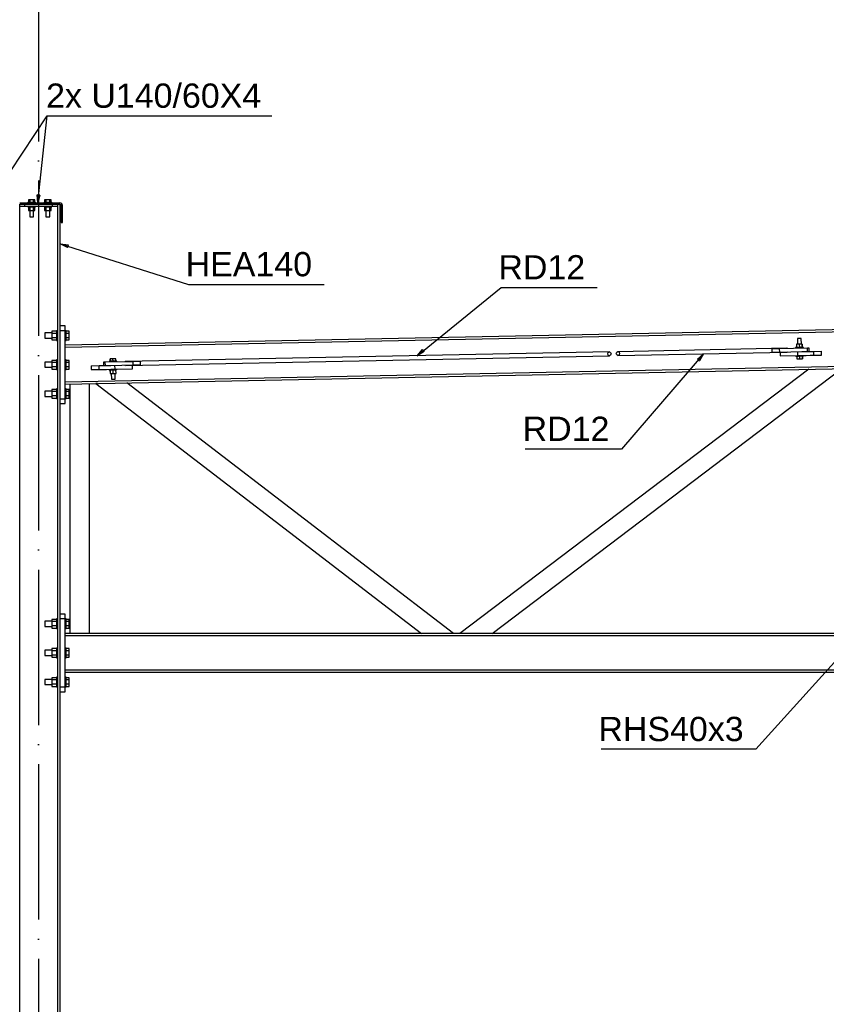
# Model space of a CAD drawing. Header units: millimetres. Extents: x 1814 to 94182, y 11562 to 49454.
# Tile 716 of 746: x 52232 to 52481, y 25286 to 25590. Entities that reach past the tile are written whole.
import ezdxf

# ---------------------------------------------------------------- set-up
doc = ezdxf.new("R2010")
doc.units = ezdxf.units.MM
doc.linetypes.add('ACAD_ISO04W100', pattern=[30, 24, -3, 0, -3])
for name, color, linetype in [('AS_Belki', 145, 'Continuous'), ('AS_Blachy', 30, 'Continuous'), ('AS_Sruby', 9, 'Continuous'), ('osie', 40, 'ACAD_ISO04W100')]:
    doc.layers.add(name, color=color, linetype=linetype)
doc.styles.add('ARIAL', font='arial.ttf')

msp = doc.modelspace()

# ---------------------------------------------------------------- linework, layer by layer
at = {"color": 7}
msp.add_line((52222.291, 25532.871), (52240.381, 25559.99), dxfattribs=at)
at = {"color": 0, "linetype": 'ByBlock', "lineweight": -2}
for p, q in [((52237.506, 25533.105), (52237.358, 25535.635)), ((52238.186, 25535.547), (52237.358, 25535.635)), ((52238.186, 25535.547), (52237.506, 25533.105)), ((52246.682, 25519.335), (52244.425, 25520.489)), ((52244.425, 25520.489), (52246.934, 25520.13)), ((52246.682, 25519.335), (52246.934, 25520.13)), ((52354.605, 25485.911), (52356.282, 25487.811)), ((52356.807, 25487.164), (52356.282, 25487.811)), ((52356.807, 25487.164), (52354.605, 25485.911)), ((52441.083, 25484.858), (52443.031, 25486.48)), ((52441.083, 25484.858), (52441.714, 25484.314)), ((52443.031, 25486.48), (52441.714, 25484.314))]:
    msp.add_line(p, q, dxfattribs=at)
at = {"color": 7}
for points in [[(52237.506, 25533.105), (52240.381, 25559.99), (52309.697, 25559.99)], [(52244.425, 25520.489), (52283.988, 25507.936), (52325.923, 25507.936)], [(52354.605, 25485.911), (52380.506, 25506.964), (52410.204, 25506.964)], [(52443.031, 25486.48), (52417.679, 25457.079), (52387.981, 25457.079)], [(52484.307, 25392.237), (52459.12, 25364.355), (52411.368, 25364.355)]]:
    msp.add_lwpolyline(points, dxfattribs=at)
at = {"layer": 'AS_Belki', "linetype": 'Continuous', "ltscale": 0.25}
for p, q in [((52231.925, 25533.105), (52244.325, 25533.105)), ((52231.925, 25532.705), (52244.325, 25532.705)), ((52231.975, 25081.105), (52231.975, 25532.105)), ((52243.575, 25532.105), (52243.575, 25044.705)), ((52244.425, 25044.705), (52244.425, 25532.664)), ((52244.725, 25532.305), (52244.725, 25527.105)), ((52245.125, 25527.105), (52245.125, 25532.305)), ((52244.725, 25527.105), (52245.125, 25527.105)), ((53207.625, 25508.378), (52245.925, 25489.138)), ((52245.925, 25488.508), (53207.625, 25507.747)), ((52245.925, 25477.135), (53207.625, 25496.375)), ((52468.702, 25488.193), (52416.559, 25487.15)), ((52413.952, 25487.098), (52264.61, 25484.11)), ((52264.634, 25482.911), (52413.976, 25485.898)), ((52416.583, 25485.951), (52468.726, 25486.994)), ((52486.541, 25482.579), (52245.925, 25477.765)), ((52475.525, 25481.729), (52367.775, 25400.105)), ((52377.712, 25400.105), (52485.731, 25481.933)), ((52247.425, 25477.165), (52247.425, 25400.105)), ((52253.425, 25400.105), (52253.425, 25477.285)), ((52255.907, 25477.335), (52255.428, 25477.325)), ((52255.428, 25477.325), (52355.927, 25400.105)), ((52365.775, 25400.105), (52265.025, 25477.517)), ((53207.625, 25400.105), (52245.925, 25400.105)), ((52245.925, 25399.475), (52486.475, 25399.475)), ((52486.475, 25388.735), (52245.925, 25388.735)), ((52245.925, 25388.105), (53207.625, 25388.105))]:
    msp.add_line(p, q, dxfattribs=at)
at = {"layer": 'AS_Belki', "linetype": 'Continuous', "ltscale": 0.25, "extrusion": (0.521429, 0.010432, 0.853231)}
msp.add_circle((24433.004, -45147.247, 27596.007), 0.6, dxfattribs=at)
at = {"layer": 'AS_Belki', "linetype": 'Continuous', "ltscale": 0.25, "extrusion": (-0.521429, -0.010432, 0.853231)}
msp.add_circle((-24433.004, 45149.472, -27597.367), 0.6, dxfattribs=at)
at = {"layer": 'AS_Belki', "linetype": 'Continuous', "ltscale": 0.25}
msp.add_arc((52244.325, 25532.305), 0.8, 0, 90, dxfattribs=at)
at = {"layer": 'AS_Belki', "linetype": 'Continuous', "ltscale": 0.25, "extrusion": (-2.59853e-16, -1.28585e-47, -1)}
msp.add_arc((-52244.325, 25532.305), 0.4, 90, 180, dxfattribs=at)
at = {"layer": 'AS_Belki', "linetype": 'Continuous', "ltscale": 0.25, "extrusion": (-0.521429, -0.010432, 0.853231)}
for start, end in [(154.22676, 180), (360, 25.77328)]:
    msp.add_arc((-24433.004, 45193.971, -27624.567), 0.6, start, end, dxfattribs=at)
at = {"layer": 'AS_Belki', "linetype": 'Continuous', "ltscale": 0.25, "extrusion": (0.521429, 0.010432, 0.853231)}
for start, end in [(360, 25.77339), (154.22673, 180)]:
    msp.add_arc((24433.004, -45019.798, 27518.105), 0.6, start, end, dxfattribs=at)
at = {"layer": 'AS_Blachy', "linetype": 'Continuous', "ltscale": 0.25}
for p, q in [((52231.975, 25532.105), (52231.975, 25532.705)), ((52231.975, 25532.105), (52232.089, 25532.105)), ((52232.089, 25532.105), (52232.415, 25532.105)), ((52232.415, 25532.105), (52232.901, 25532.105)), ((52232.901, 25532.105), (52233.475, 25532.105)), ((52233.475, 25532.105), (52233.475, 25532.705)), ((52233.475, 25532.105), (52242.075, 25532.105)), ((52242.075, 25532.105), (52242.075, 25532.705)), ((52242.075, 25532.105), (52242.649, 25532.105)), ((52242.649, 25532.105), (52243.136, 25532.105)), ((52243.136, 25532.105), (52243.461, 25532.105)), ((52243.461, 25532.105), (52243.575, 25532.105)), ((52243.575, 25532.705), (52243.575, 25532.105)), ((52245.925, 25495.138), (52244.425, 25495.138)), ((52245.925, 25493.638), (52244.425, 25493.638)), ((52245.925, 25495.023), (52245.925, 25495.138)), ((52245.925, 25494.698), (52245.925, 25495.023)), ((52245.925, 25494.212), (52245.925, 25494.698)), ((52245.925, 25493.638), (52245.925, 25494.212)), ((52245.925, 25472.635), (52245.925, 25493.638)), ((52466.475, 25488.049), (52464.087, 25488.001)), ((52464.087, 25488.001), (52464.107, 25487.001)), ((52475.079, 25488.221), (52466.475, 25488.049)), ((52466.495, 25487.049), (52466.475, 25488.049)), ((52475.55, 25488.23), (52475.079, 25488.221)), ((52475.099, 25487.221), (52475.079, 25488.221)), ((52475.57, 25487.231), (52475.55, 25488.23)), ((52464.107, 25487.001), (52466.495, 25487.049)), ((52466.495, 25487.049), (52473.299, 25487.185)), ((52466.617, 25486.952), (52466.639, 25485.852)), ((52466.639, 25485.852), (52472.042, 25485.96)), ((52472.018, 25487.16), (52472.042, 25485.96)), ((52472.042, 25485.96), (52473.323, 25485.985)), ((52473.299, 25487.185), (52474.663, 25487.213)), ((52473.323, 25485.985), (52474.687, 25486.013)), ((52474.663, 25487.213), (52475.903, 25487.237)), ((52474.687, 25486.013), (52475.927, 25486.038)), ((52475.903, 25487.237), (52476.828, 25487.256)), ((52475.927, 25486.038), (52476.852, 25486.056)), ((52476.828, 25487.256), (52476.91, 25487.257)), ((52476.852, 25486.056), (52476.934, 25486.058)), ((52476.91, 25487.257), (52479.423, 25487.308)), ((52476.91, 25487.257), (52476.934, 25486.058)), ((52476.934, 25486.058), (52479.319, 25486.105)), ((52479.319, 25486.105), (52479.447, 25486.108)), ((52479.447, 25486.108), (52479.423, 25487.308)), ((52253.932, 25482.797), (52256.445, 25482.847)), ((52253.932, 25482.797), (52253.956, 25481.597)), ((52253.956, 25481.597), (52256.469, 25481.647)), ((52256.445, 25482.847), (52256.527, 25482.848)), ((52256.469, 25481.647), (52256.445, 25482.847)), ((52256.469, 25481.647), (52256.551, 25481.649)), ((52256.527, 25482.848), (52257.453, 25482.867)), ((52256.551, 25481.649), (52257.477, 25481.667)), ((52257.453, 25482.867), (52258.692, 25482.892)), ((52257.477, 25481.667), (52258.716, 25481.692)), ((52258.237, 25483.883), (52257.766, 25483.873)), ((52257.766, 25483.873), (52257.786, 25482.874)), ((52266.84, 25484.055), (52258.237, 25483.883)), ((52258.237, 25483.883), (52258.257, 25482.883)), ((52258.692, 25482.892), (52260.057, 25482.919)), ((52258.716, 25481.692), (52260.081, 25481.719)), ((52260.057, 25482.919), (52266.86, 25483.055)), ((52260.081, 25481.719), (52261.362, 25481.745)), ((52261.362, 25481.745), (52261.338, 25482.945)), ((52261.362, 25481.745), (52266.764, 25481.853)), ((52266.764, 25481.853), (52266.742, 25482.953)), ((52269.229, 25484.103), (52266.84, 25484.055)), ((52266.84, 25484.055), (52266.86, 25483.055)), ((52266.86, 25483.055), (52269.249, 25483.103)), ((52269.249, 25483.103), (52269.229, 25484.103)), ((52244.425, 25472.635), (52245.925, 25472.635)), ((52245.925, 25472.061), (52245.925, 25472.635)), ((52244.425, 25471.135), (52245.925, 25471.135)), ((52245.925, 25471.575), (52245.925, 25472.061)), ((52245.925, 25471.249), (52245.925, 25471.575)), ((52245.925, 25471.135), (52245.925, 25471.249)), ((52245.925, 25406.105), (52244.425, 25406.105)), ((52245.925, 25405.991), (52245.925, 25406.105)), ((52245.925, 25405.666), (52245.925, 25405.991)), ((52245.925, 25405.179), (52245.925, 25405.666)), ((52245.925, 25404.605), (52244.425, 25404.605)), ((52245.925, 25404.605), (52245.925, 25405.179)), ((52245.925, 25383.605), (52245.925, 25404.605)), ((52244.425, 25383.605), (52245.925, 25383.605)), ((52244.425, 25382.105), (52245.925, 25382.105)), ((52245.925, 25383.031), (52245.925, 25383.605)), ((52245.925, 25382.545), (52245.925, 25383.031)), ((52245.925, 25382.219), (52245.925, 25382.545)), ((52245.925, 25382.105), (52245.925, 25382.219))]:
    msp.add_line(p, q, dxfattribs=at)
at = {"layer": 'AS_Sruby', "linetype": 'Continuous', "ltscale": 0.25}
for p, q in [((52234.425, 25533.355), (52234.448, 25533.355)), ((52234.425, 25533.355), (52234.425, 25533.105)), ((52234.448, 25533.355), (52234.517, 25533.355)), ((52234.517, 25533.355), (52234.627, 25533.355)), ((52235.124, 25534.105), (52234.624, 25534.105)), ((52234.624, 25534.105), (52234.624, 25533.355)), ((52234.627, 25533.355), (52234.777, 25533.355)), ((52234.777, 25533.355), (52234.959, 25533.355)), ((52234.959, 25533.355), (52235.166, 25533.355)), ((52236.126, 25534.105), (52235.124, 25534.105)), ((52235.124, 25533.355), (52235.124, 25534.105)), ((52235.166, 25533.355), (52235.391, 25533.355)), ((52235.391, 25533.355), (52235.625, 25533.355)), ((52235.625, 25533.355), (52235.859, 25533.355)), ((52235.859, 25533.355), (52236.084, 25533.355)), ((52236.084, 25533.355), (52236.292, 25533.355)), ((52236.627, 25534.105), (52236.126, 25534.105)), ((52236.126, 25534.105), (52236.126, 25533.355)), ((52236.292, 25533.355), (52236.474, 25533.355)), ((52236.474, 25533.355), (52236.623, 25533.355)), ((52236.623, 25533.355), (52236.734, 25533.355)), ((52236.627, 25533.355), (52236.627, 25534.105)), ((52236.734, 25533.355), (52236.802, 25533.355)), ((52236.802, 25533.355), (52236.825, 25533.355)), ((52236.825, 25533.105), (52236.825, 25533.355)), ((52239.425, 25533.355), (52239.448, 25533.355)), ((52239.425, 25533.355), (52239.425, 25533.105)), ((52239.448, 25533.355), (52239.517, 25533.355)), ((52239.517, 25533.355), (52239.627, 25533.355)), ((52240.124, 25534.105), (52239.624, 25534.105)), ((52239.624, 25534.105), (52239.624, 25533.355)), ((52239.627, 25533.355), (52239.777, 25533.355)), ((52239.777, 25533.355), (52239.959, 25533.355)), ((52239.959, 25533.355), (52240.166, 25533.355)), ((52241.126, 25534.105), (52240.124, 25534.105)), ((52240.124, 25533.355), (52240.124, 25534.105)), ((52240.166, 25533.355), (52240.391, 25533.355)), ((52240.391, 25533.355), (52240.625, 25533.355)), ((52240.625, 25533.355), (52240.859, 25533.355)), ((52240.859, 25533.355), (52241.084, 25533.355)), ((52241.084, 25533.355), (52241.292, 25533.355)), ((52241.627, 25534.105), (52241.126, 25534.105)), ((52241.126, 25534.105), (52241.126, 25533.355)), ((52241.292, 25533.355), (52241.474, 25533.355)), ((52241.474, 25533.355), (52241.623, 25533.355)), ((52241.623, 25533.355), (52241.734, 25533.355)), ((52241.627, 25533.355), (52241.627, 25534.105)), ((52241.734, 25533.355), (52241.802, 25533.355)), ((52241.802, 25533.355), (52241.825, 25533.355)), ((52241.825, 25533.105), (52241.825, 25533.355)), ((52234.425, 25532.105), (52234.425, 25531.855)), ((52234.425, 25531.855), (52234.448, 25531.855)), ((52234.448, 25531.855), (52234.517, 25531.855)), ((52234.517, 25531.855), (52234.627, 25531.855)), ((52234.624, 25531.855), (52234.624, 25530.775)), ((52234.624, 25530.775), (52235.124, 25530.775)), ((52234.627, 25531.855), (52234.777, 25531.855)), ((52234.777, 25531.855), (52234.959, 25531.855)), ((52234.959, 25531.855), (52235.166, 25531.855)), ((52235.025, 25530.775), (52235.025, 25528.855)), ((52235.124, 25530.775), (52235.124, 25531.855)), ((52235.124, 25530.775), (52236.126, 25530.775)), ((52235.166, 25531.855), (52235.391, 25531.855)), ((52235.391, 25531.855), (52235.625, 25531.855)), ((52235.625, 25531.855), (52235.859, 25531.855)), ((52235.859, 25531.855), (52236.084, 25531.855)), ((52236.084, 25531.855), (52236.292, 25531.855)), ((52236.126, 25531.855), (52236.126, 25530.775)), ((52236.126, 25530.775), (52236.627, 25530.775)), ((52236.225, 25528.855), (52236.225, 25530.775)), ((52236.292, 25531.855), (52236.474, 25531.855)), ((52236.474, 25531.855), (52236.623, 25531.855)), ((52236.623, 25531.855), (52236.734, 25531.855)), ((52236.627, 25530.775), (52236.627, 25531.855)), ((52236.734, 25531.855), (52236.802, 25531.855)), ((52236.802, 25531.855), (52236.825, 25531.855)), ((52236.825, 25531.855), (52236.825, 25532.105)), ((52239.425, 25532.105), (52239.425, 25531.855)), ((52239.425, 25531.855), (52239.448, 25531.855)), ((52239.448, 25531.855), (52239.517, 25531.855)), ((52239.517, 25531.855), (52239.627, 25531.855)), ((52239.624, 25531.855), (52239.624, 25530.775)), ((52239.624, 25530.775), (52240.124, 25530.775)), ((52239.627, 25531.855), (52239.777, 25531.855)), ((52239.777, 25531.855), (52239.959, 25531.855)), ((52239.959, 25531.855), (52240.166, 25531.855)), ((52240.025, 25530.775), (52240.025, 25528.855)), ((52240.124, 25530.775), (52240.124, 25531.855)), ((52240.124, 25530.775), (52241.126, 25530.775)), ((52240.166, 25531.855), (52240.391, 25531.855)), ((52240.391, 25531.855), (52240.625, 25531.855)), ((52240.625, 25531.855), (52240.859, 25531.855)), ((52240.859, 25531.855), (52241.084, 25531.855)), ((52241.084, 25531.855), (52241.292, 25531.855)), ((52241.126, 25531.855), (52241.126, 25530.775)), ((52241.126, 25530.775), (52241.627, 25530.775)), ((52241.225, 25528.855), (52241.225, 25530.775)), ((52241.292, 25531.855), (52241.474, 25531.855)), ((52241.474, 25531.855), (52241.623, 25531.855)), ((52241.623, 25531.855), (52241.734, 25531.855)), ((52241.627, 25530.775), (52241.627, 25531.855)), ((52241.734, 25531.855), (52241.802, 25531.855)), ((52241.802, 25531.855), (52241.825, 25531.855)), ((52241.825, 25531.855), (52241.825, 25532.105)), ((52235.025, 25528.855), (52235.071, 25528.855)), ((52235.071, 25528.855), (52235.201, 25528.855)), ((52235.201, 25528.855), (52235.396, 25528.855)), ((52235.396, 25528.855), (52235.625, 25528.855)), ((52235.625, 25528.855), (52235.855, 25528.855)), ((52235.855, 25528.855), (52236.049, 25528.855)), ((52236.049, 25528.855), (52236.18, 25528.855)), ((52236.18, 25528.855), (52236.225, 25528.855)), ((52240.025, 25528.855), (52240.071, 25528.855)), ((52240.071, 25528.855), (52240.201, 25528.855)), ((52240.201, 25528.855), (52240.396, 25528.855)), ((52240.396, 25528.855), (52240.625, 25528.855)), ((52240.625, 25528.855), (52240.855, 25528.855)), ((52240.855, 25528.855), (52241.049, 25528.855)), ((52241.049, 25528.855), (52241.18, 25528.855)), ((52241.18, 25528.855), (52241.225, 25528.855)), ((52243.575, 25493.638), (52243.275, 25493.638)), ((52243.275, 25493.638), (52243.275, 25493.609)), ((52243.275, 25493.609), (52243.275, 25493.523)), ((52246.225, 25493.638), (52245.925, 25493.638)), ((52246.225, 25493.609), (52246.225, 25493.638)), ((52246.225, 25493.523), (52246.225, 25493.609)), ((52241.795, 25492.938), (52239.725, 25492.938)), ((52239.725, 25492.938), (52239.725, 25492.877)), ((52239.725, 25492.877), (52239.725, 25492.703)), ((52239.725, 25492.703), (52239.725, 25492.444)), ((52239.725, 25492.444), (52239.725, 25492.138)), ((52239.725, 25492.138), (52239.725, 25491.831)), ((52239.725, 25491.831), (52239.725, 25491.572)), ((52239.725, 25491.572), (52239.725, 25491.399)), ((52239.725, 25491.399), (52239.725, 25491.338)), ((52239.725, 25491.338), (52241.795, 25491.338)), ((52243.275, 25493.475), (52241.795, 25493.475)), ((52241.795, 25493.475), (52241.795, 25492.806)), ((52243.275, 25492.806), (52241.795, 25492.806)), ((52241.795, 25492.806), (52241.795, 25491.469)), ((52243.275, 25491.469), (52241.795, 25491.469)), ((52241.795, 25491.469), (52241.795, 25490.8)), ((52241.795, 25490.8), (52243.275, 25490.8)), ((52243.275, 25493.523), (52243.275, 25493.385)), ((52243.275, 25493.385), (52243.275, 25493.198)), ((52243.275, 25493.198), (52243.275, 25492.971)), ((52243.275, 25492.971), (52243.275, 25492.712)), ((52243.275, 25492.712), (52243.275, 25492.43)), ((52243.275, 25492.43), (52243.275, 25492.138)), ((52243.275, 25492.138), (52243.275, 25491.845)), ((52243.275, 25491.845), (52243.275, 25491.564)), ((52243.275, 25491.564), (52243.275, 25491.304)), ((52243.275, 25491.304), (52243.275, 25491.077)), ((52243.275, 25491.077), (52243.275, 25490.89)), ((52243.275, 25490.89), (52243.275, 25490.752)), ((52243.275, 25490.752), (52243.275, 25490.666)), ((52243.275, 25490.666), (52243.275, 25490.638)), ((52243.275, 25490.638), (52243.575, 25490.638)), ((52245.925, 25490.638), (52246.225, 25490.638)), ((52246.225, 25493.385), (52246.225, 25493.523)), ((52247.225, 25493.475), (52246.225, 25493.475)), ((52246.225, 25493.198), (52246.225, 25493.385)), ((52246.225, 25492.971), (52246.225, 25493.198)), ((52246.225, 25492.712), (52246.225, 25492.971)), ((52247.225, 25492.806), (52246.225, 25492.806)), ((52246.225, 25492.43), (52246.225, 25492.712)), ((52246.225, 25492.138), (52246.225, 25492.43)), ((52246.225, 25491.845), (52246.225, 25492.138)), ((52246.225, 25491.564), (52246.225, 25491.845)), ((52246.225, 25491.304), (52246.225, 25491.564)), ((52247.225, 25491.469), (52246.225, 25491.469)), ((52246.225, 25491.077), (52246.225, 25491.304)), ((52246.225, 25490.89), (52246.225, 25491.077)), ((52246.225, 25490.752), (52246.225, 25490.89)), ((52246.225, 25490.8), (52247.225, 25490.8)), ((52246.225, 25490.666), (52246.225, 25490.752)), ((52246.225, 25490.638), (52246.225, 25490.666)), ((52247.225, 25492.806), (52247.225, 25493.475)), ((52247.225, 25491.469), (52247.225, 25492.806)), ((52247.225, 25490.8), (52247.225, 25491.469)), ((52471.961, 25491.209), (52471.995, 25489.49)), ((52471.971, 25491.209), (52471.961, 25491.209)), ((52472.069, 25491.211), (52471.971, 25491.209)), ((52472.241, 25491.215), (52472.069, 25491.211)), ((52472.461, 25491.219), (52472.241, 25491.215)), ((52472.694, 25491.224), (52472.461, 25491.219)), ((52472.907, 25491.228), (52472.694, 25491.224)), ((52473.066, 25491.231), (52472.907, 25491.228)), ((52473.146, 25491.233), (52473.066, 25491.231)), ((52473.181, 25489.513), (52473.146, 25491.233)), ((52471.411, 25488.398), (52471.416, 25488.148)), ((52471.443, 25488.398), (52471.411, 25488.398)), ((52471.521, 25488.4), (52471.443, 25488.398)), ((52471.64, 25488.402), (52471.521, 25488.4)), ((52471.796, 25488.405), (52471.64, 25488.402)), ((52472.563, 25489.501), (52471.709, 25489.484)), ((52471.709, 25489.484), (52471.73, 25488.404)), ((52471.984, 25488.409), (52471.796, 25488.405)), ((52472.196, 25488.413), (52471.984, 25488.409)), ((52472.423, 25488.418), (52472.196, 25488.413)), ((52472.658, 25488.423), (52472.423, 25488.418)), ((52473.442, 25489.519), (52472.563, 25489.501)), ((52472.563, 25489.501), (52472.585, 25488.421)), ((52472.891, 25488.427), (52472.658, 25488.423)), ((52473.113, 25488.432), (52472.891, 25488.427)), ((52473.316, 25488.436), (52473.113, 25488.432)), ((52473.492, 25488.439), (52473.316, 25488.436)), ((52473.442, 25489.519), (52473.464, 25488.439)), ((52473.468, 25489.519), (52473.442, 25489.519)), ((52473.489, 25488.439), (52473.468, 25489.519)), ((52473.633, 25488.442), (52473.492, 25488.439)), ((52473.736, 25488.444), (52473.633, 25488.442)), ((52473.795, 25488.445), (52473.736, 25488.444)), ((52473.808, 25488.446), (52473.795, 25488.445)), ((52473.813, 25488.196), (52473.808, 25488.446)), ((52243.275, 25484.475), (52241.795, 25484.475)), ((52241.795, 25484.475), (52241.795, 25483.806)), ((52243.575, 25484.638), (52243.275, 25484.638)), ((52243.275, 25484.638), (52243.275, 25484.609)), ((52243.275, 25484.609), (52243.275, 25484.523)), ((52243.275, 25484.523), (52243.275, 25484.385)), ((52246.225, 25484.638), (52245.925, 25484.638)), ((52246.225, 25484.609), (52246.225, 25484.638)), ((52246.225, 25484.523), (52246.225, 25484.609)), ((52246.225, 25484.385), (52246.225, 25484.523)), ((52247.225, 25484.475), (52246.225, 25484.475)), ((52247.225, 25483.806), (52247.225, 25484.475)), ((52259.827, 25484.915), (52259.802, 25484.914)), ((52259.802, 25484.914), (52259.817, 25484.164)), ((52260.706, 25484.932), (52259.827, 25484.915)), ((52259.842, 25484.165), (52259.827, 25484.915)), ((52261.56, 25484.95), (52260.706, 25484.932)), ((52260.721, 25484.183), (52260.706, 25484.932)), ((52261.575, 25484.2), (52261.56, 25484.95)), ((52471.46, 25485.948), (52471.465, 25485.698)), ((52471.497, 25485.699), (52471.465, 25485.698)), ((52471.575, 25485.7), (52471.497, 25485.699)), ((52471.694, 25485.703), (52471.575, 25485.7)), ((52471.85, 25485.706), (52471.694, 25485.703)), ((52471.784, 25485.705), (52471.799, 25484.955)), ((52471.799, 25484.955), (52472.654, 25484.972)), ((52472.038, 25485.71), (52471.85, 25485.706)), ((52472.25, 25485.714), (52472.038, 25485.71)), ((52472.477, 25485.718), (52472.25, 25485.714)), ((52472.712, 25485.723), (52472.477, 25485.718)), ((52472.639, 25485.722), (52472.654, 25484.972)), ((52472.654, 25484.972), (52473.533, 25484.989)), ((52472.945, 25485.728), (52472.712, 25485.723)), ((52473.167, 25485.732), (52472.945, 25485.728)), ((52473.37, 25485.736), (52473.167, 25485.732)), ((52473.546, 25485.74), (52473.37, 25485.736)), ((52473.518, 25485.739), (52473.533, 25484.989)), ((52473.533, 25484.989), (52473.558, 25484.99)), ((52473.558, 25484.99), (52473.543, 25485.74)), ((52473.687, 25485.743), (52473.546, 25485.74)), ((52473.79, 25485.745), (52473.687, 25485.743)), ((52473.849, 25485.746), (52473.79, 25485.745)), ((52473.862, 25485.746), (52473.849, 25485.746)), ((52473.862, 25485.746), (52473.857, 25485.996)), ((52241.795, 25483.938), (52239.725, 25483.938)), ((52239.725, 25483.938), (52239.725, 25483.877)), ((52239.725, 25483.877), (52239.725, 25483.703)), ((52239.725, 25483.703), (52239.725, 25483.444)), ((52239.725, 25483.444), (52239.725, 25483.138)), ((52239.725, 25483.138), (52239.725, 25482.831)), ((52239.725, 25482.831), (52239.725, 25482.572)), ((52239.725, 25482.572), (52239.725, 25482.399)), ((52239.725, 25482.399), (52239.725, 25482.338)), ((52239.725, 25482.338), (52241.795, 25482.338)), ((52243.275, 25483.806), (52241.795, 25483.806)), ((52241.795, 25483.806), (52241.795, 25482.469)), ((52243.275, 25482.469), (52241.795, 25482.469)), ((52241.795, 25482.469), (52241.795, 25481.8)), ((52241.795, 25481.8), (52243.275, 25481.8)), ((52243.275, 25484.385), (52243.275, 25484.198)), ((52243.275, 25484.198), (52243.275, 25483.971)), ((52243.275, 25483.971), (52243.275, 25483.712)), ((52243.275, 25483.712), (52243.275, 25483.43)), ((52243.275, 25483.43), (52243.275, 25483.138)), ((52243.275, 25483.138), (52243.275, 25482.845)), ((52243.275, 25482.845), (52243.275, 25482.564)), ((52243.275, 25482.564), (52243.275, 25482.304)), ((52243.275, 25482.304), (52243.275, 25482.077)), ((52243.275, 25482.077), (52243.275, 25481.89)), ((52243.275, 25481.89), (52243.275, 25481.752)), ((52243.275, 25481.752), (52243.275, 25481.666)), ((52243.275, 25481.666), (52243.275, 25481.638)), ((52243.275, 25481.638), (52243.575, 25481.638)), ((52245.925, 25481.638), (52246.225, 25481.638)), ((52246.225, 25484.198), (52246.225, 25484.385)), ((52246.225, 25483.971), (52246.225, 25484.198)), ((52246.225, 25483.712), (52246.225, 25483.971)), ((52247.225, 25483.806), (52246.225, 25483.806)), ((52246.225, 25483.43), (52246.225, 25483.712)), ((52246.225, 25483.138), (52246.225, 25483.43)), ((52246.225, 25482.845), (52246.225, 25483.138)), ((52246.225, 25482.564), (52246.225, 25482.845)), ((52246.225, 25482.304), (52246.225, 25482.564)), ((52247.225, 25482.469), (52246.225, 25482.469)), ((52246.225, 25482.077), (52246.225, 25482.304)), ((52246.225, 25481.89), (52246.225, 25482.077)), ((52246.225, 25481.752), (52246.225, 25481.89)), ((52246.225, 25481.8), (52247.225, 25481.8)), ((52246.225, 25481.666), (52246.225, 25481.752)), ((52246.225, 25481.638), (52246.225, 25481.666)), ((52247.225, 25482.469), (52247.225, 25483.806)), ((52247.225, 25481.8), (52247.225, 25482.469)), ((52259.497, 25484.158), (52259.502, 25483.908)), ((52259.511, 25484.158), (52259.497, 25484.158)), ((52259.57, 25484.16), (52259.511, 25484.158)), ((52259.546, 25481.709), (52259.551, 25481.459)), ((52259.565, 25481.459), (52259.551, 25481.459)), ((52259.624, 25481.46), (52259.565, 25481.459)), ((52259.672, 25484.162), (52259.57, 25484.16)), ((52259.726, 25481.462), (52259.624, 25481.46)), ((52259.814, 25484.164), (52259.672, 25484.162)), ((52259.868, 25481.465), (52259.726, 25481.462)), ((52259.99, 25484.168), (52259.814, 25484.164)), ((52260.044, 25481.468), (52259.868, 25481.465)), ((52259.871, 25481.465), (52259.892, 25480.385)), ((52259.917, 25480.386), (52259.896, 25481.466)), ((52260.192, 25484.172), (52259.99, 25484.168)), ((52260.246, 25481.473), (52260.044, 25481.468)), ((52260.415, 25484.176), (52260.192, 25484.172)), ((52260.469, 25481.477), (52260.246, 25481.473)), ((52260.647, 25484.181), (52260.415, 25484.176)), ((52260.701, 25481.482), (52260.469, 25481.477)), ((52260.882, 25484.186), (52260.647, 25484.181)), ((52260.936, 25481.486), (52260.701, 25481.482)), ((52260.797, 25480.403), (52260.775, 25481.483)), ((52261.11, 25484.19), (52260.882, 25484.186)), ((52261.164, 25481.491), (52260.936, 25481.486)), ((52261.322, 25484.195), (52261.11, 25484.19)), ((52261.376, 25481.495), (52261.164, 25481.491)), ((52261.509, 25484.198), (52261.322, 25484.195)), ((52261.563, 25481.499), (52261.376, 25481.495)), ((52261.666, 25484.201), (52261.509, 25484.198)), ((52261.72, 25481.502), (52261.563, 25481.499)), ((52261.651, 25480.42), (52261.629, 25481.5)), ((52261.785, 25484.204), (52261.666, 25484.201)), ((52261.839, 25481.504), (52261.72, 25481.502)), ((52261.862, 25484.205), (52261.785, 25484.204)), ((52261.916, 25481.506), (52261.839, 25481.504)), ((52261.895, 25484.206), (52261.862, 25484.205)), ((52261.9, 25483.956), (52261.895, 25484.206)), ((52261.949, 25481.507), (52261.916, 25481.506)), ((52261.949, 25481.507), (52261.944, 25481.757)), ((52259.892, 25480.385), (52259.917, 25480.386)), ((52259.917, 25480.386), (52260.797, 25480.403)), ((52260.179, 25480.391), (52260.213, 25478.671)), ((52260.213, 25478.671), (52260.294, 25478.673)), ((52260.294, 25478.673), (52260.453, 25478.676)), ((52260.453, 25478.676), (52260.665, 25478.68)), ((52260.665, 25478.68), (52260.899, 25478.685)), ((52260.797, 25480.403), (52261.651, 25480.42)), ((52260.899, 25478.685), (52261.119, 25478.689)), ((52261.119, 25478.689), (52261.291, 25478.693)), ((52261.291, 25478.693), (52261.389, 25478.695)), ((52261.399, 25478.695), (52261.364, 25480.415)), ((52261.389, 25478.695), (52261.399, 25478.695)), ((52243.275, 25475.475), (52241.795, 25475.475)), ((52241.795, 25475.475), (52241.795, 25474.806)), ((52243.575, 25475.638), (52243.275, 25475.638)), ((52243.275, 25475.638), (52243.275, 25475.609)), ((52243.275, 25475.609), (52243.275, 25475.523)), ((52243.275, 25475.523), (52243.275, 25475.385)), ((52243.275, 25475.385), (52243.275, 25475.198)), ((52246.225, 25475.638), (52245.925, 25475.638)), ((52246.225, 25475.609), (52246.225, 25475.638)), ((52246.225, 25475.523), (52246.225, 25475.609)), ((52246.225, 25475.385), (52246.225, 25475.523)), ((52247.225, 25475.475), (52246.225, 25475.475)), ((52246.225, 25475.198), (52246.225, 25475.385)), ((52247.225, 25474.806), (52247.225, 25475.475)), ((52241.795, 25474.938), (52239.725, 25474.938)), ((52239.725, 25474.938), (52239.725, 25474.877)), ((52239.725, 25474.877), (52239.725, 25474.703)), ((52239.725, 25474.703), (52239.725, 25474.444)), ((52239.725, 25474.444), (52239.725, 25474.138)), ((52239.725, 25474.138), (52239.725, 25473.831)), ((52239.725, 25473.831), (52239.725, 25473.572)), ((52239.725, 25473.572), (52239.725, 25473.399)), ((52239.725, 25473.399), (52239.725, 25473.338)), ((52239.725, 25473.338), (52241.795, 25473.338)), ((52243.275, 25474.806), (52241.795, 25474.806)), ((52241.795, 25474.806), (52241.795, 25473.469)), ((52243.275, 25473.469), (52241.795, 25473.469)), ((52241.795, 25473.469), (52241.795, 25472.8)), ((52241.795, 25472.8), (52243.275, 25472.8)), ((52243.275, 25475.198), (52243.275, 25474.971)), ((52243.275, 25474.971), (52243.275, 25474.712)), ((52243.275, 25474.712), (52243.275, 25474.43)), ((52243.275, 25474.43), (52243.275, 25474.138)), ((52243.275, 25474.138), (52243.275, 25473.845)), ((52243.275, 25473.845), (52243.275, 25473.564)), ((52243.275, 25473.564), (52243.275, 25473.304)), ((52243.275, 25473.304), (52243.275, 25473.077)), ((52243.275, 25473.077), (52243.275, 25472.89)), ((52243.275, 25472.89), (52243.275, 25472.752)), ((52243.275, 25472.752), (52243.275, 25472.666)), ((52243.275, 25472.666), (52243.275, 25472.638)), ((52243.275, 25472.638), (52243.575, 25472.638)), ((52245.925, 25472.638), (52246.225, 25472.638)), ((52246.225, 25474.971), (52246.225, 25475.198)), ((52246.225, 25474.712), (52246.225, 25474.971)), ((52247.225, 25474.806), (52246.225, 25474.806)), ((52246.225, 25474.43), (52246.225, 25474.712)), ((52246.225, 25474.138), (52246.225, 25474.43)), ((52246.225, 25473.845), (52246.225, 25474.138)), ((52246.225, 25473.564), (52246.225, 25473.845)), ((52246.225, 25473.304), (52246.225, 25473.564)), ((52247.225, 25473.469), (52246.225, 25473.469)), ((52246.225, 25473.077), (52246.225, 25473.304)), ((52246.225, 25472.89), (52246.225, 25473.077)), ((52246.225, 25472.752), (52246.225, 25472.89)), ((52246.225, 25472.8), (52247.225, 25472.8)), ((52246.225, 25472.666), (52246.225, 25472.752)), ((52246.225, 25472.638), (52246.225, 25472.666)), ((52247.225, 25473.469), (52247.225, 25474.806)), ((52247.225, 25472.8), (52247.225, 25473.469)), ((52241.795, 25403.905), (52239.725, 25403.905)), ((52239.725, 25403.905), (52239.725, 25403.844)), ((52239.725, 25403.844), (52239.725, 25403.671)), ((52239.725, 25403.671), (52239.725, 25403.411)), ((52239.725, 25403.411), (52239.725, 25403.105)), ((52239.725, 25403.105), (52239.725, 25402.799)), ((52239.725, 25402.799), (52239.725, 25402.54)), ((52239.725, 25402.54), (52239.725, 25402.366)), ((52239.725, 25402.366), (52239.725, 25402.305)), ((52243.275, 25404.443), (52241.795, 25404.443)), ((52241.795, 25404.443), (52241.795, 25403.774)), ((52243.275, 25403.774), (52241.795, 25403.774)), ((52241.795, 25403.774), (52241.795, 25402.436)), ((52243.275, 25402.436), (52241.795, 25402.436)), ((52241.795, 25402.436), (52241.795, 25401.768)), ((52243.575, 25404.605), (52243.275, 25404.605)), ((52243.275, 25404.605), (52243.275, 25404.576)), ((52243.275, 25404.576), (52243.275, 25404.491)), ((52243.275, 25404.491), (52243.275, 25404.352)), ((52243.275, 25404.352), (52243.275, 25404.166)), ((52243.275, 25404.166), (52243.275, 25403.939)), ((52243.275, 25403.939), (52243.275, 25403.679)), ((52243.275, 25403.679), (52243.275, 25403.398)), ((52243.275, 25403.398), (52243.275, 25403.105)), ((52243.275, 25403.105), (52243.275, 25402.813)), ((52243.275, 25402.813), (52243.275, 25402.531)), ((52243.275, 25402.531), (52243.275, 25402.272)), ((52246.225, 25404.605), (52245.925, 25404.605)), ((52246.225, 25404.576), (52246.225, 25404.605)), ((52246.225, 25404.491), (52246.225, 25404.576)), ((52246.225, 25404.352), (52246.225, 25404.491)), ((52247.225, 25404.443), (52246.225, 25404.443)), ((52246.225, 25404.166), (52246.225, 25404.352)), ((52246.225, 25403.939), (52246.225, 25404.166)), ((52246.225, 25403.679), (52246.225, 25403.939)), ((52247.225, 25403.774), (52246.225, 25403.774)), ((52246.225, 25403.398), (52246.225, 25403.679)), ((52246.225, 25403.105), (52246.225, 25403.398)), ((52246.225, 25402.813), (52246.225, 25403.105)), ((52246.225, 25402.531), (52246.225, 25402.813)), ((52246.225, 25402.272), (52246.225, 25402.531)), ((52247.225, 25402.436), (52246.225, 25402.436)), ((52247.225, 25403.774), (52247.225, 25404.443)), ((52247.225, 25402.436), (52247.225, 25403.774)), ((52247.225, 25401.768), (52247.225, 25402.436)), ((52239.725, 25402.305), (52241.795, 25402.305)), ((52241.795, 25401.768), (52243.275, 25401.768)), ((52243.275, 25402.272), (52243.275, 25402.045)), ((52243.275, 25402.045), (52243.275, 25401.858)), ((52243.275, 25401.858), (52243.275, 25401.719)), ((52243.275, 25401.719), (52243.275, 25401.634)), ((52243.275, 25401.634), (52243.275, 25401.605)), ((52243.275, 25401.605), (52243.575, 25401.605)), ((52245.925, 25401.605), (52246.225, 25401.605)), ((52246.225, 25402.045), (52246.225, 25402.272)), ((52246.225, 25401.858), (52246.225, 25402.045)), ((52246.225, 25401.719), (52246.225, 25401.858)), ((52246.225, 25401.768), (52247.225, 25401.768)), ((52246.225, 25401.634), (52246.225, 25401.719)), ((52246.225, 25401.605), (52246.225, 25401.634)), ((52241.795, 25394.905), (52239.725, 25394.905)), ((52239.725, 25394.905), (52239.725, 25394.844)), ((52239.725, 25394.844), (52239.725, 25394.671)), ((52239.725, 25394.671), (52239.725, 25394.411)), ((52239.725, 25394.411), (52239.725, 25394.105)), ((52239.725, 25394.105), (52239.725, 25393.799)), ((52239.725, 25393.799), (52239.725, 25393.54)), ((52239.725, 25393.54), (52239.725, 25393.366)), ((52239.725, 25393.366), (52239.725, 25393.305)), ((52239.725, 25393.305), (52241.795, 25393.305)), ((52243.275, 25395.443), (52241.795, 25395.443)), ((52241.795, 25395.443), (52241.795, 25394.774)), ((52243.275, 25394.774), (52241.795, 25394.774)), ((52241.795, 25394.774), (52241.795, 25393.436)), ((52243.275, 25393.436), (52241.795, 25393.436)), ((52241.795, 25393.436), (52241.795, 25392.768)), ((52243.575, 25395.605), (52243.275, 25395.605)), ((52243.275, 25395.605), (52243.275, 25395.576)), ((52243.275, 25395.576), (52243.275, 25395.491)), ((52243.275, 25395.491), (52243.275, 25395.352)), ((52243.275, 25395.352), (52243.275, 25395.166)), ((52243.275, 25395.166), (52243.275, 25394.939)), ((52243.275, 25394.939), (52243.275, 25394.679)), ((52243.275, 25394.679), (52243.275, 25394.398)), ((52243.275, 25394.398), (52243.275, 25394.105)), ((52243.275, 25394.105), (52243.275, 25393.813)), ((52243.275, 25393.813), (52243.275, 25393.531)), ((52243.275, 25393.531), (52243.275, 25393.272)), ((52243.275, 25393.272), (52243.275, 25393.045)), ((52246.225, 25395.605), (52245.925, 25395.605)), ((52246.225, 25395.576), (52246.225, 25395.605)), ((52246.225, 25395.491), (52246.225, 25395.576)), ((52246.225, 25395.352), (52246.225, 25395.491)), ((52247.225, 25395.443), (52246.225, 25395.443)), ((52246.225, 25395.166), (52246.225, 25395.352)), ((52246.225, 25394.939), (52246.225, 25395.166)), ((52246.225, 25394.679), (52246.225, 25394.939)), ((52247.225, 25394.774), (52246.225, 25394.774)), ((52246.225, 25394.398), (52246.225, 25394.679)), ((52246.225, 25394.105), (52246.225, 25394.398)), ((52246.225, 25393.813), (52246.225, 25394.105)), ((52246.225, 25393.531), (52246.225, 25393.813)), ((52246.225, 25393.272), (52246.225, 25393.531)), ((52247.225, 25393.436), (52246.225, 25393.436)), ((52246.225, 25393.045), (52246.225, 25393.272)), ((52247.225, 25394.774), (52247.225, 25395.443)), ((52247.225, 25393.436), (52247.225, 25394.774)), ((52247.225, 25392.768), (52247.225, 25393.436)), ((52241.795, 25392.768), (52243.275, 25392.768)), ((52243.275, 25393.045), (52243.275, 25392.858)), ((52243.275, 25392.858), (52243.275, 25392.719)), ((52243.275, 25392.719), (52243.275, 25392.634)), ((52243.275, 25392.634), (52243.275, 25392.605)), ((52243.275, 25392.605), (52243.575, 25392.605)), ((52245.925, 25392.605), (52246.225, 25392.605)), ((52246.225, 25392.858), (52246.225, 25393.045)), ((52246.225, 25392.719), (52246.225, 25392.858)), ((52246.225, 25392.768), (52247.225, 25392.768)), ((52246.225, 25392.634), (52246.225, 25392.719)), ((52246.225, 25392.605), (52246.225, 25392.634)), ((52241.795, 25385.905), (52239.725, 25385.905)), ((52239.725, 25385.905), (52239.725, 25385.844)), ((52239.725, 25385.844), (52239.725, 25385.671)), ((52239.725, 25385.671), (52239.725, 25385.411)), ((52239.725, 25385.411), (52239.725, 25385.105)), ((52239.725, 25385.105), (52239.725, 25384.799)), ((52239.725, 25384.799), (52239.725, 25384.54)), ((52239.725, 25384.54), (52239.725, 25384.366)), ((52239.725, 25384.366), (52239.725, 25384.305)), ((52239.725, 25384.305), (52241.795, 25384.305)), ((52243.275, 25386.443), (52241.795, 25386.443)), ((52241.795, 25386.443), (52241.795, 25385.774)), ((52243.275, 25385.774), (52241.795, 25385.774)), ((52241.795, 25385.774), (52241.795, 25384.436)), ((52243.275, 25384.436), (52241.795, 25384.436)), ((52241.795, 25384.436), (52241.795, 25383.768)), ((52243.575, 25386.605), (52243.275, 25386.605)), ((52243.275, 25386.605), (52243.275, 25386.576)), ((52243.275, 25386.576), (52243.275, 25386.491)), ((52243.275, 25386.491), (52243.275, 25386.352)), ((52243.275, 25386.352), (52243.275, 25386.166)), ((52243.275, 25386.166), (52243.275, 25385.939)), ((52243.275, 25385.939), (52243.275, 25385.679)), ((52243.275, 25385.679), (52243.275, 25385.398)), ((52243.275, 25385.398), (52243.275, 25385.105)), ((52243.275, 25385.105), (52243.275, 25384.813)), ((52243.275, 25384.813), (52243.275, 25384.531)), ((52243.275, 25384.531), (52243.275, 25384.272)), ((52243.275, 25384.272), (52243.275, 25384.045)), ((52246.225, 25386.605), (52245.925, 25386.605)), ((52246.225, 25386.576), (52246.225, 25386.605)), ((52246.225, 25386.491), (52246.225, 25386.576)), ((52246.225, 25386.352), (52246.225, 25386.491)), ((52247.225, 25386.443), (52246.225, 25386.443)), ((52246.225, 25386.166), (52246.225, 25386.352)), ((52246.225, 25385.939), (52246.225, 25386.166)), ((52246.225, 25385.679), (52246.225, 25385.939)), ((52247.225, 25385.774), (52246.225, 25385.774)), ((52246.225, 25385.398), (52246.225, 25385.679)), ((52246.225, 25385.105), (52246.225, 25385.398)), ((52246.225, 25384.813), (52246.225, 25385.105)), ((52246.225, 25384.531), (52246.225, 25384.813)), ((52246.225, 25384.272), (52246.225, 25384.531)), ((52247.225, 25384.436), (52246.225, 25384.436)), ((52246.225, 25384.045), (52246.225, 25384.272)), ((52247.225, 25385.774), (52247.225, 25386.443)), ((52247.225, 25384.436), (52247.225, 25385.774)), ((52247.225, 25383.768), (52247.225, 25384.436)), ((52241.795, 25383.768), (52243.275, 25383.768)), ((52243.275, 25384.045), (52243.275, 25383.858)), ((52243.275, 25383.858), (52243.275, 25383.719)), ((52243.275, 25383.719), (52243.275, 25383.634)), ((52243.275, 25383.634), (52243.275, 25383.605)), ((52243.275, 25383.605), (52243.575, 25383.605)), ((52245.925, 25383.605), (52246.225, 25383.605)), ((52246.225, 25383.858), (52246.225, 25384.045)), ((52246.225, 25383.719), (52246.225, 25383.858)), ((52246.225, 25383.768), (52247.225, 25383.768)), ((52246.225, 25383.634), (52246.225, 25383.719)), ((52246.225, 25383.605), (52246.225, 25383.634))]:
    msp.add_line(p, q, dxfattribs=at)
at = {"layer": 'osie', "ltscale": 2}
msp.add_line((52237.775, 25660.206), (52237.775, 24914.705), dxfattribs=at)

# ---------------------------------------------------------------- texts
at = {"color": 7, "style": 'ARIAL'}
for s, p in [('2x U140/60X4 ', (52240.074, 25562.49)), ('HEA140 ', (52283.149, 25510.436)), ('RD12 ', (52379.682, 25509.464)), ('RD12 ', (52387.157, 25459.579)), ('RHS40x3 ', (52410.544, 25366.855))]:
    msp.add_text(s, height=7.5, dxfattribs=at).set_placement(p)

doc.saveas('drawing.dxf')
